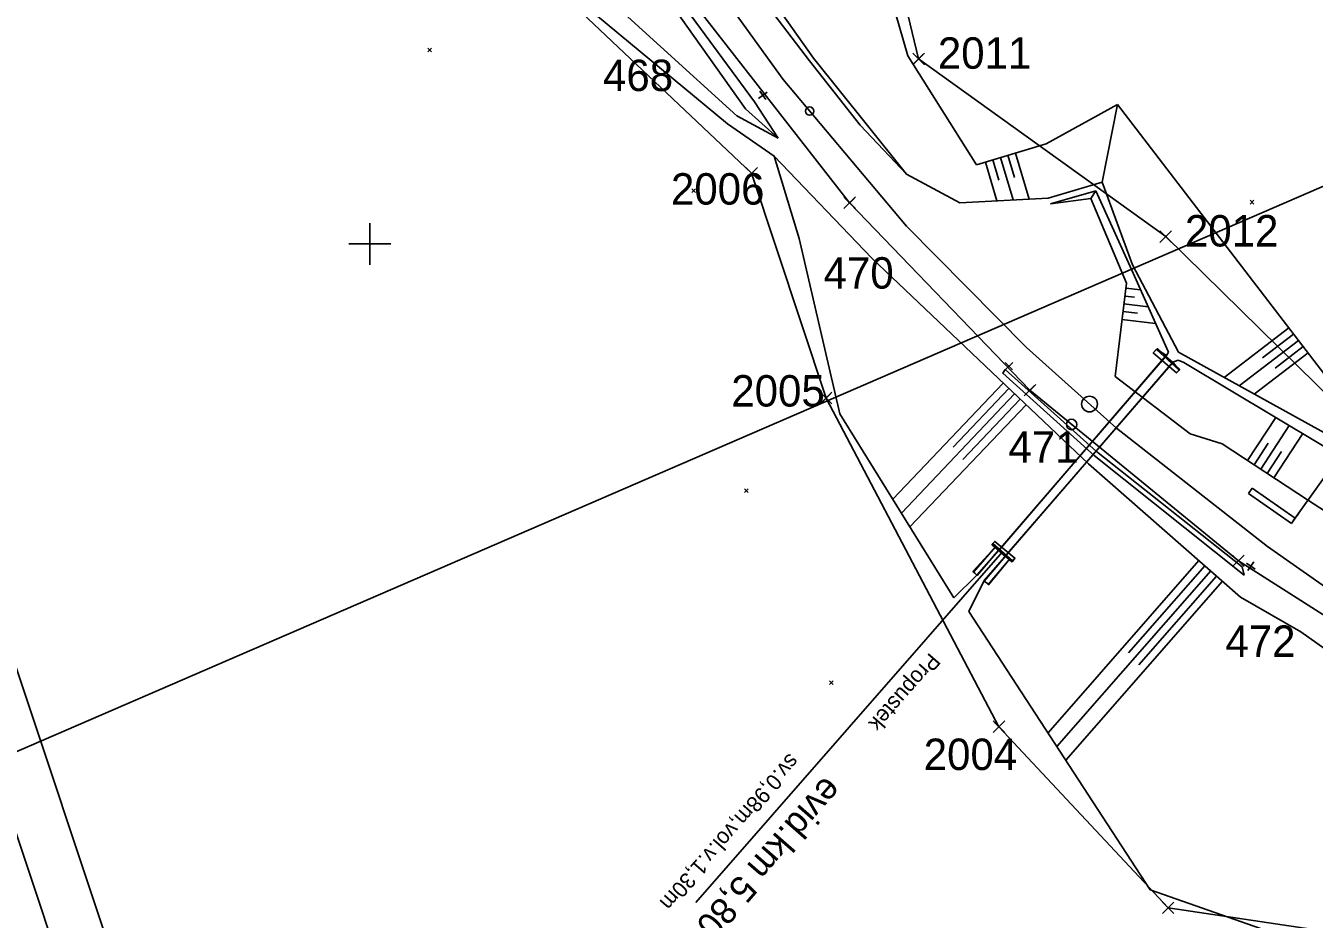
# Model space of a CAD drawing. Extents: x -866402 to -860377, y -1041908 to -1038598.
# Drawn here: x -864732.9 to -864609.8, y -1041464.5 to -1041379.2 of the extents above; entities that cross this region are included whole.
import ezdxf

# ---------------------------------------------------------------- set-up
doc = ezdxf.new("R2010")
doc.units = 0
for name, color, linetype in [('CD-budouci SZDC', 7, 'Continuous'), ('PS 02 trasa', 7, 'Continuous'), ('Vrstva 1', 7, 'Continuous'), ('Vrstva 19', 7, 'Continuous'), ('Vrstva 48', 7, 'Continuous'), ('Vrstva 49', 7, 'Continuous'), ('Vrstva 5', 7, 'Continuous'), ('Vrstva 60', 7, 'Continuous'), ('Vrstva 7', 7, 'Continuous'), ('Vrstva 9', 7, 'Continuous')]:
    doc.layers.add(name, color=color, linetype=linetype)

msp = doc.modelspace()

# ---------------------------------------------------------------- linework, layer by layer
at = {"layer": 'CD-budouci SZDC'}
for points in [[(-864665.06, -1041338.43), (-864653.61, -1041357.42), (-864647.62, -1041382.33), (-864624.03, -1041399.3), (-864606.07, -1041416.92), (-864555.64, -1041449.33), (-864516.78, -1041457.92), (-864499.9, -1041462.62), (-864479.39, -1041454.55)], [(-864511.18, -1041504.77), (-864592.42, -1041468.06), (-864623.79, -1041463.38), (-864639.95, -1041446.09), (-864656.45, -1041414.71), (-864663.56, -1041393.24), (-864684.43, -1041373.52), (-864702.86, -1041353.24)]]:
    msp.add_lwpolyline(points, dxfattribs=at)
at = {"layer": 'PS 02 trasa'}
msp.add_lwpolyline([(-864722.99, -1041290.93), (-864709.89, -1041312.26), (-864696.82, -1041333.46), (-864683.65, -1041354.84), (-864669.99, -1041375.84), (-864670.05, -1041375.75), (-864654.2, -1041396.06), (-864636.99, -1041413.96), (-864617.09, -1041430.25), (-864595.73, -1041443.85), (-864573.11, -1041455.14), (-864549.39, -1041463.85), (-864525.46, -1041469.72), (-864500.14, -1041472.83), (-864472.89, -1041473.44), (-864449.7, -1041470.86), (-864425.04, -1041465.8), (-864401.28, -1041457.79)], dxfattribs=at)
at = {"layer": 'Vrstva 1'}
for points in [[(-865211.14, -1040527.28), (-864800.25, -1041477.22), (-864546.01, -1041367.26), (-864956.9, -1040417.31)], [(-864956.9, -1040417.31), (-864546.01, -1041367.26), (-864800.25, -1041477.22), (-865211.14, -1040527.28)], [(-863888.2, -1041368.54), (-864675.68, -1041630.76), (-864766.35, -1041358.47), (-863978.87, -1041096.25)], [(-864672.52, -1041624.44), (-864089.02, -1041430.15), (-864176.53, -1041167.33), (-864760.03, -1041361.63)]]:
    msp.add_lwpolyline(points, close=True, dxfattribs=at)
for points in [[(-864684.95, -1041348.1), (-864681.99, -1041352.87), (-864671.64, -1041368.89), (-864660.55, -1041384.31)], [(-864660.55, -1041384.31), (-864648.76, -1041398.29), (-864637.32, -1041409.88), (-864628.74, -1041417.57), (-864614.31, -1041428.89), (-864608.46, -1041432.98), (-864598.06, -1041439.57), (-864596.17, -1041440.69), (-864581.14, -1041448.68), (-864566.16, -1041455.3), (-864550.67, -1041460.81), (-864535, -1041465.12), (-864518.28, -1041468.45), (-864503.16, -1041470.3), (-864484.93, -1041471.16), (-864466.46, -1041470.5), (-864453.72, -1041469.17), (-864442.57, -1041467.38), (-864426.53, -1041463.8), (-864410.77, -1041459.05), (-864395.41, -1041453.49), (-864380.31, -1041447.45), (-864365.19, -1041441.22)]]:
    msp.add_lwpolyline(points, dxfattribs=at)
msp.add_circle((-864658.02, -1041387.31), 0.4, dxfattribs=at)
at = {"layer": 'Vrstva 19'}
for p, q in [((-864624.92, -1041410.05), (-864623.94, -1041410.63)), ((-864640.17, -1041429.47), (-864623.94, -1041410.63)), ((-864639.96, -1041429.26), (-864624.04, -1041410.72)), ((-864639.43, -1041429.91), (-864623.34, -1041411.29)), ((-864639.38, -1041429.83), (-864623.36, -1041411.3)), ((-864622.74, -1041412.05), (-864623.34, -1041411.29)), ((-864622.69, -1041411.97), (-864622.7, -1041411.97)), ((-864642.41, -1041431.24), (-864640.29, -1041428.92)), ((-864640.29, -1041428.92), (-864642.39, -1041431.32)), ((-864640.61, -1041428.71), (-864638.72, -1041430.34)), ((-864638.66, -1041430.26), (-864640.52, -1041428.59)), ((-864640.35, -1041428.39), (-864638.43, -1041429.99)), ((-864639.62, -1041429.4), (-864668.89, -1041462.88)), ((-864642.05, -1041431.62), (-864640.17, -1041429.47)), ((-864642.04, -1041431.64), (-864639.96, -1041429.21)), ((-864639.31, -1041429.8), (-864641.37, -1041432.19)), ((-864641.36, -1041432.13), (-864639.43, -1041429.91)), ((-864640.95, -1041432.47), (-864638.92, -1041430.05)), ((-864638.92, -1041430.05), (-864640.93, -1041432.53))]:
    msp.add_line(p, q, dxfattribs=at)
for points in [[(-864624.81, -1041409.99), (-864625.21, -1041410.4), (-864624.92, -1041410.05), (-864624.92, -1041410.06), (-864624.81, -1041409.98), (-864624.81, -1041409.99)], [(-864624.81, -1041409.99), (-864622.7, -1041411.97), (-864623, -1041412.31), (-864625.21, -1041410.4)], [(-864624.81, -1041409.98), (-864622.69, -1041411.97), (-864622.75, -1041412.04), (-864624.92, -1041410.06)], [(-864623.94, -1041410.63), (-864624.04, -1041410.72), (-864623.36, -1041411.3), (-864623.34, -1041411.29)], [(-864623, -1041412.31), (-864622.74, -1041412.05), (-864622.75, -1041412.04)], [(-864640.35, -1041428.39), (-864640.62, -1041428.7), (-864640.61, -1041428.71), (-864640.52, -1041428.59), (-864640.52, -1041428.6), (-864640.35, -1041428.39)], [(-864640.62, -1041428.7), (-864638.71, -1041430.33), (-864638.43, -1041429.99)], [(-864640.52, -1041428.6), (-864640.29, -1041428.92), (-864639.96, -1041429.21), (-864639.96, -1041429.26), (-864639.38, -1041429.83), (-864639.31, -1041429.8), (-864638.92, -1041430.05), (-864638.64, -1041430.3)], [(-864638.71, -1041430.33), (-864638.72, -1041430.34), (-864638.66, -1041430.26)], [(-864638.43, -1041429.99), (-864638.64, -1041430.3), (-864638.66, -1041430.26)], [(-864642.39, -1041431.32), (-864642.04, -1041431.64), (-864642.05, -1041431.62), (-864642.41, -1041431.24), (-864642.39, -1041431.32)], [(-864641.37, -1041432.19), (-864640.95, -1041432.47), (-864640.93, -1041432.53), (-864641.36, -1041432.13), (-864641.37, -1041432.19)]]:
    msp.add_lwpolyline(points, dxfattribs=at)
at = {"layer": 'Vrstva 48'}
for p, q in [((-864640.53, -1041391.96), (-864639.95, -1041393.9)), ((-864639.81, -1041391.75), (-864638.6, -1041395.8)), ((-864639.09, -1041391.53), (-864638.46, -1041393.65)), ((-864638.37, -1041391.32), (-864637.06, -1041395.72)), ((-864641.24, -1041392.18), (-864640.14, -1041395.88)), ((-864627.84, -1041404.22), (-864626.42, -1041404.39)), ((-864627.93, -1041404.97), (-864627, -1041405.08)), ((-864628.11, -1041406.46), (-864626.73, -1041406.62)), ((-864628.02, -1041405.71), (-864625.71, -1041405.99)), ((-864628.2, -1041407.2), (-864624.99, -1041407.59)), ((-864612.27, -1041408.02), (-864618.44, -1041412.75)), ((-864611.35, -1041409.21), (-864617.01, -1041413.54)), ((-864611.81, -1041408.61), (-864614.77, -1041410.88)), ((-864610.44, -1041410.4), (-864615.57, -1041414.34)), ((-864610.9, -1041409.8), (-864613.59, -1041411.87)), ((-864639.54, -1041413.28), (-864650.07, -1041424.37)), ((-864638.99, -1041413.79), (-864644.33, -1041419.41)), ((-864638.45, -1041414.31), (-864649.25, -1041425.69)), ((-864637.36, -1041415.34), (-864648.44, -1041427.01)), ((-864637.91, -1041414.83), (-864643.38, -1041420.59)), ((-864616.22, -1041420.67), (-864613.52, -1041416.55)), ((-864614.96, -1041421.49), (-864612.23, -1041417.33)), ((-864615.59, -1041421.08), (-864614.23, -1041419.01)), ((-864613.71, -1041422.31), (-864610.94, -1041418.1)), ((-864614.34, -1041421.9), (-864612.96, -1041419.81)), ((-864620.86, -1041430.22), (-864635.26, -1041446.68)), ((-864619.73, -1041431.21), (-864634.41, -1041447.98)), ((-864620.3, -1041430.72), (-864627.57, -1041439.03)), ((-864618.6, -1041432.2), (-864633.56, -1041449.29)), ((-864619.17, -1041431.71), (-864626.58, -1041440.17))]:
    msp.add_line(p, q, dxfattribs=at)
at = {"layer": 'Vrstva 49'}
for p, q in [((-864694.47, -1041381.31), (-864694.12, -1041381.66)), ((-864694.47, -1041381.66), (-864694.12, -1041381.31)), ((-864630.09, -1041394.09), (-864628.63, -1041386.69)), ((-864628.63, -1041386.69), (-864605.69, -1041416.6)), ((-864643.67, -1041396.07), (-864648.78, -1041393.34)), ((-864630.09, -1041394.09), (-864635.25, -1041395.63)), ((-864627.19, -1041401.99), (-864630.09, -1041394.09)), ((-864669.28, -1041394.75), (-864668.93, -1041395.1)), ((-864669.28, -1041395.1), (-864668.93, -1041394.75)), ((-864635.25, -1041395.63), (-864643.67, -1041396.07)), ((-864630.71, -1041394.94), (-864635.01, -1041396.18)), ((-864631.16, -1041395.65), (-864635.01, -1041396.18)), ((-864631.16, -1041395.65), (-864630.71, -1041394.94)), ((-864627.78, -1041403.73), (-864631.16, -1041395.65)), ((-864615.96, -1041395.83), (-864615.6, -1041396.19)), ((-864615.96, -1041396.19), (-864615.6, -1041395.83)), ((-864622.81, -1041410.34), (-864627.19, -1041401.99)), ((-864628.86, -1041412.66), (-864627.78, -1041403.73)), ((-864664.25, -1041423.39), (-864663.9, -1041423.74)), ((-864664.25, -1041423.74), (-864663.9, -1041423.39)), ((-864616.72, -1041430.81), (-864616.55, -1041431.62)), ((-864642.05, -1041431.62), (-864644.26, -1041433.77)), ((-864642.82, -1041435.09), (-864641.36, -1041432.13)), ((-864642.82, -1041435.09), (-864625.5, -1041461.66)), ((-864656.12, -1041441.69), (-864655.76, -1041442.04)), ((-864656.12, -1041442.04), (-864655.76, -1041441.69))]:
    msp.add_line(p, q, dxfattribs=at)
for points in [[(-864642.1, -1041392.43), (-864648.64, -1041382.04), (-864652.24, -1041369.57), (-864658.91, -1041353.88), (-864666.43, -1041339.47), (-864675.79, -1041329.06), (-864688.05, -1041318.26), (-864703.42, -1041302.55), (-864705.87, -1041301.66)], [(-864705.87, -1041301.66), (-864677.36, -1041349.69), (-864668.6, -1041366.75), (-864657.66, -1041382.25), (-864652.62, -1041388.52), (-864648.78, -1041393.34)], [(-864648.78, -1041393.34), (-864653.2, -1041388.66), (-864658.04, -1041382.5), (-864669.5, -1041367.49), (-864679.41, -1041351.02), (-864702.96, -1041311.28), (-864706.57, -1041304.59)], [(-864715.67, -1041309.01), (-864713.76, -1041316.89), (-864711.04, -1041326.34), (-864708.49, -1041339.77), (-864702.92, -1041347), (-864696.16, -1041359.16), (-864686.82, -1041367.89), (-864664.97, -1041387.78), (-864661.04, -1041389.9)], [(-864661.04, -1041389.9), (-864663.3, -1041386.43), (-864674.48, -1041371.19), (-864684.84, -1041354.2)], [(-864661.41, -1041391.6), (-864665.86, -1041388.54), (-864687.72, -1041370.39), (-864698.36, -1041361.88)], [(-864675.19, -1041371.51), (-864664.15, -1041387.11), (-864661.04, -1041389.9)], [(-864642.1, -1041392.43), (-864635.43, -1041390.45), (-864628.63, -1041386.69)], [(-864661.41, -1041391.6), (-864659.03, -1041399.46), (-864655.13, -1041416.21), (-864644.26, -1041433.77)], [(-864582.95, -1041454.17), (-864599.13, -1041445.51), (-864611.13, -1041437.04), (-864616.87, -1041433.71), (-864631.4, -1041421), (-864639.99, -1041412.85), (-864652.08, -1041401.35), (-864661.41, -1041391.6)], [(-864623.76, -1041410.34), (-864624.05, -1041409.69), (-864627.27, -1041402.49), (-864630.71, -1041394.94)], [(-864622.83, -1041411.08), (-864623.34, -1041411.29), (-864622.74, -1041412.05), (-864623, -1041412.31), (-864625.21, -1041410.4), (-864624.92, -1041410.05), (-864623.94, -1041410.63), (-864623.76, -1041410.34)], [(-864575.78, -1041443.02), (-864595.79, -1041426.68), (-864608, -1041418.51), (-864622.81, -1041410.34)], [(-864622.83, -1041411.08), (-864622.28, -1041411.3), (-864596.15, -1041426.97), (-864576.55, -1041443.23)], [(-864639.34, -1041411.98), (-864639.59, -1041412.33), (-864630.86, -1041420.18), (-864616.55, -1041431.62)], [(-864616.72, -1041430.81), (-864630.64, -1041419.81), (-864639.34, -1041411.98)], [(-864578.17, -1041444.58), (-864594.18, -1041434.34), (-864605.34, -1041427.78), (-864610.38, -1041424.5), (-864618.64, -1041419.08), (-864621.69, -1041418.13), (-864628.86, -1041412.66)], [(-864641.36, -1041432.13), (-864640.93, -1041432.53), (-864638.92, -1041430.05), (-864638.64, -1041430.3), (-864638.43, -1041429.99), (-864640.35, -1041428.39), (-864640.52, -1041428.6), (-864640.29, -1041428.92), (-864642.39, -1041431.32), (-864642.41, -1041431.24), (-864642.05, -1041431.62)], [(-864625.5, -1041461.66), (-864557.41, -1041485.52), (-864542.83, -1041488.1), (-864530.03, -1041494.69), (-864517.88, -1041498.6), (-864507.72, -1041502.34), (-864502.4, -1041498.19), (-864496.19, -1041492.86)]]:
    msp.add_lwpolyline(points, dxfattribs=at)
at = {"layer": 'Vrstva 5'}
for p, q in [((-864700, -1041398), (-864700, -1041402)), ((-864702, -1041400), (-864698, -1041400))]:
    msp.add_line(p, q, dxfattribs=at)
at = {"layer": 'Vrstva 60'}
for p, q in [((-864647.17, -1041382.78), (-864648.17, -1041381.78)), ((-864647.17, -1041381.88), (-864648.17, -1041382.88)), ((-864648.07, -1041382.78), (-864647.07, -1041381.78)), ((-864648.07, -1041381.88), (-864647.07, -1041382.88)), ((-864647.62, -1041382.33), (-864647.62, -1041382.33)), ((-864663.11, -1041393.69), (-864664.11, -1041392.69)), ((-864663.11, -1041392.79), (-864664.11, -1041393.79)), ((-864664.01, -1041393.69), (-864663.01, -1041392.69)), ((-864664.01, -1041392.79), (-864663.01, -1041393.79)), ((-864663.56, -1041393.24), (-864663.56, -1041393.24)), ((-864653.75, -1041396.51), (-864654.75, -1041395.51)), ((-864653.75, -1041395.61), (-864654.75, -1041396.61)), ((-864654.65, -1041396.51), (-864653.65, -1041395.51)), ((-864654.65, -1041395.61), (-864653.65, -1041396.61)), ((-864654.2, -1041396.06), (-864654.2, -1041396.06)), ((-864623.58, -1041399.75), (-864624.58, -1041398.75)), ((-864623.58, -1041398.85), (-864624.58, -1041399.85)), ((-864624.48, -1041399.75), (-864623.48, -1041398.75)), ((-864624.48, -1041398.85), (-864623.48, -1041399.85)), ((-864624.03, -1041399.3), (-864624.03, -1041399.3)), ((-864656, -1041415.16), (-864657, -1041414.16)), ((-864656, -1041414.26), (-864657, -1041415.26)), ((-864656.9, -1041415.16), (-864655.9, -1041414.16)), ((-864656.9, -1041414.26), (-864655.9, -1041415.26)), ((-864636.54, -1041414.41), (-864637.54, -1041413.41)), ((-864636.54, -1041413.51), (-864637.54, -1041414.51)), ((-864637.44, -1041414.41), (-864636.44, -1041413.41)), ((-864637.44, -1041413.51), (-864636.44, -1041414.51)), ((-864636.99, -1041413.96), (-864636.99, -1041413.96)), ((-864656.45, -1041414.71), (-864656.45, -1041414.71)), ((-864616.64, -1041430.7), (-864617.64, -1041429.7)), ((-864616.64, -1041429.8), (-864617.64, -1041430.8)), ((-864617.54, -1041430.7), (-864616.54, -1041429.7)), ((-864617.54, -1041429.8), (-864616.54, -1041430.8)), ((-864617.09, -1041430.25), (-864617.09, -1041430.25)), ((-864639.5, -1041446.54), (-864640.5, -1041445.54)), ((-864639.5, -1041445.64), (-864640.5, -1041446.64)), ((-864640.4, -1041446.54), (-864639.4, -1041445.54)), ((-864640.4, -1041445.64), (-864639.4, -1041446.64)), ((-864639.95, -1041446.09), (-864639.95, -1041446.09)), ((-864623.34, -1041463.83), (-864624.34, -1041462.83)), ((-864623.34, -1041462.93), (-864624.34, -1041463.93)), ((-864624.24, -1041463.83), (-864623.24, -1041462.83)), ((-864624.24, -1041462.93), (-864623.24, -1041463.93)), ((-864623.79, -1041463.38), (-864623.79, -1041463.38))]:
    msp.add_line(p, q, dxfattribs=at)
at = {"layer": 'Vrstva 7'}
for p, q in [((-864662.9, -1041386.11), (-864662.09, -1041385.52)), ((-864662.2, -1041386.22), (-864662.78, -1041385.41)), ((-864639.34, -1041412.02), (-864638.63, -1041411.31)), ((-864638.64, -1041412.02), (-864639.34, -1041411.31)), ((-864633.06, -1041417.23), (-864632.96, -1041417.23)), ((-864616.3, -1041430.47), (-864615.48, -1041431.05)), ((-864615.61, -1041430.35), (-864616.18, -1041431.17))]:
    msp.add_line(p, q, dxfattribs=at)
for centre, radius in [((-864631.3, -1041415.28), 0.75), ((-864633.01, -1041417.23), 0.5)]:
    msp.add_circle(centre, radius, dxfattribs=at)
at = {"layer": 'Vrstva 9'}
for p, q in [((-864611.85, -1041426.44), (-864579.05, -1041380.33)), ((-864615.77, -1041423.32), (-864616.12, -1041423.81)), ((-864616.12, -1041423.81), (-864612.02, -1041426.68)), ((-864611.68, -1041426.19), (-864615.77, -1041423.32)), ((-864612.02, -1041426.68), (-864611.68, -1041426.19)), ((-864611.68, -1041426.19), (-864611.33, -1041425.7))]:
    msp.add_line(p, q, dxfattribs=at)

# ---------------------------------------------------------------- texts
at = {"layer": 'Vrstva 19'}
for s, height, p in [('Propustek', 1.5, (-864646.54, -1041438.94)), ('sv.0,98m,vol.v.1,30m', 1.5, (-864659.96, -1041448.54)), ('evid.km 5,803', 2.5, (-864656.54, -1041450.7))]:
    msp.add_text(s, height=height, rotation=228.8367, dxfattribs=at).set_placement(p)
at = {"layer": 'Vrstva 60'}
for s, p in [('2011', (-864645.78, -1041383.27)), ('468', (-864677.75, -1041385.4)), ('2006', (-864671.26, -1041396.24)), ('2012', (-864622.19, -1041400.24)), ('470', (-864656.69, -1041404.26)), ('2005', (-864665.5, -1041415.52)), ('471', (-864639.04, -1041420.88)), ('472', (-864618.33, -1041439.42)), ('2004', (-864647.13, -1041450.22))]:
    msp.add_text(s, height=3, dxfattribs=at).set_placement(p)

doc.saveas('drawing.dxf')
